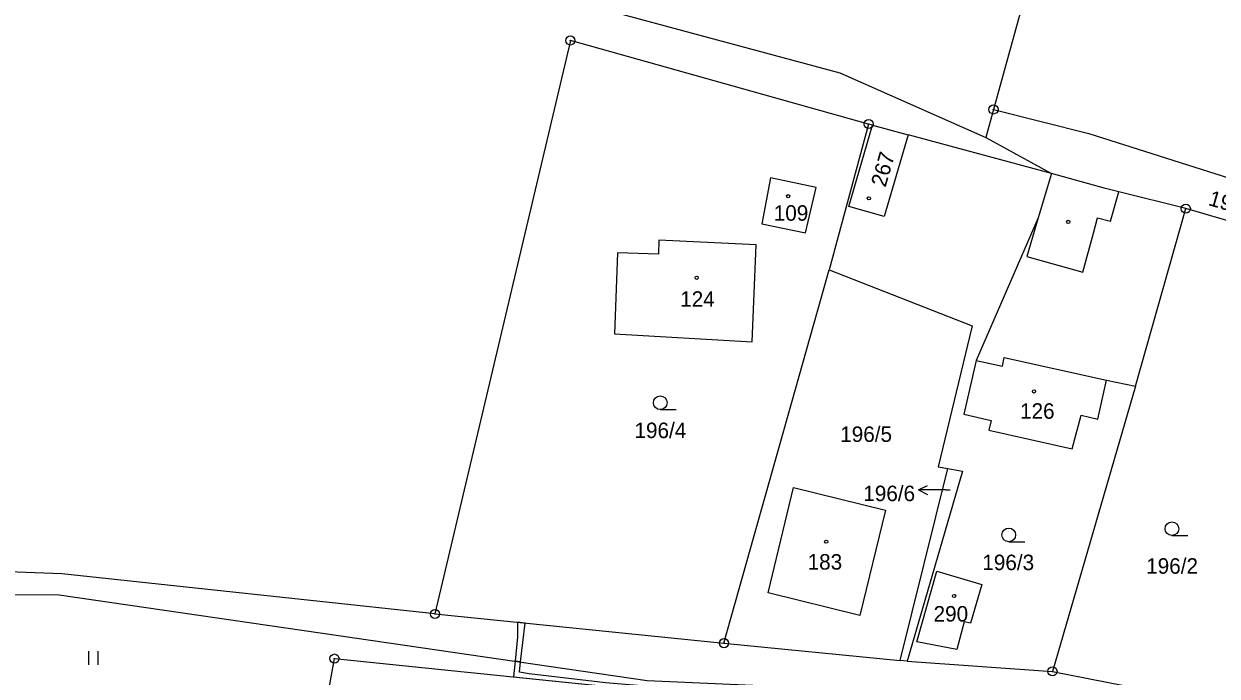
# Model space of a CAD drawing. Extents: x -680203 to -673936, y -1102717 to -1093650.
# Drawn here: x -677685.2 to -677554.2, y -1098172.5 to -1098100.9 of the extents above; entities that cross this region are included whole.
import ezdxf

# ---------------------------------------------------------------- set-up
doc = ezdxf.new("R2010")
doc.units = 0
for name, color, linetype in [('_Ideová část', 7, 'Continuous'), ('SOxx02xx_Koleje_param další_Popis10', 7, 'Continuous'), ('SOxx02xx_Staničení_Popis10', 7, 'Continuous'), ('SOxxxxxx_Koleje_hlavní_body_Popis10', 7, 'Continuous'), ('SOxxxxxx_Koleje_LN_parametry_Popis10', 7, 'Continuous'), ('SOxxxxxx_Koleje_param další_Popis10', 7, 'Continuous'), ('SOxxxxxx_Osa_bod_P', 7, 'Continuous'), ('SOxxxxxx_Staničení_Popis10', 7, 'Continuous'), ('x_prac', 7, 'Continuous')]:
    doc.layers.add(name, color=color, linetype=linetype)

msp = doc.modelspace()

# ---------------------------------------------------------------- linework, layer by layer
at = {"layer": '_Ideová část'}
msp.add_circle((-676417.7, -1099401.52), 1287.12, dxfattribs=at)
at = {"layer": 'SOxx02xx_Koleje_param další_Popis10'}
for centre, radius in [((-677625.24, -1098102.72), 0.5), ((-677625.24, -1098102.72), 0.0303), ((-677578.78, -1098110.29), 0.5), ((-677578.78, -1098110.29), 0.0303), ((-677592.5, -1098111.89), 0.5), ((-677592.5, -1098111.89), 0.0303), ((-677557.67, -1098121.17), 0.5), ((-677557.67, -1098121.17), 0.0303), ((-677640.11, -1098165.64), 0.5), ((-677640.11, -1098165.64), 0.0303), ((-677608.38, -1098168.85), 0.5), ((-677608.38, -1098168.85), 0.0303), ((-677651.14, -1098170.54), 0.5), ((-677651.14, -1098170.54), 0.0303), ((-677572.31, -1098171.95), 0.5), ((-677572.31, -1098171.95), 0.0303)]:
    msp.add_circle(centre, radius, dxfattribs=at)
at = {"layer": 'SOxx02xx_Staničení_Popis10'}
for p, q in [((-677587.03, -1098152.04), (-677586.03, -1098151.54)), ((-677584.03, -1098152.04), (-677587.03, -1098152.04)), ((-677587.03, -1098152.04), (-677586.03, -1098152.54)), ((-677584.03, -1098152.04), (-677583.55, -1098152.04))]:
    msp.add_line(p, q, dxfattribs=at)
at = {"layer": 'SOxxxxxx_Koleje_hlavní_body_Popis10'}
for p, q in [((-677615.37, -1098143.23), (-677613.62, -1098143.23)), ((-677559.2, -1098157.04), (-677557.45, -1098157.04)), ((-677577.1, -1098157.72), (-677575.35, -1098157.72)), ((-677678.09, -1098171.22), (-677678.09, -1098169.72)), ((-677677.09, -1098171.22), (-677677.09, -1098169.72))]:
    msp.add_line(p, q, dxfattribs=at)
for centre in [(-677615.37, -1098142.48), (-677577.1, -1098156.97), (-677559.2, -1098156.29)]:
    msp.add_circle(centre, 0.75, dxfattribs=at)
at = {"layer": 'SOxxxxxx_Koleje_LN_parametry_Popis10'}
for points in [[(-677631.06, -1098166.56), (-677631.03, -1098168.14), (-677631.31, -1098170.83), (-677630.7, -1098170.91), (-677630.21, -1098166.64)], [(-677588.3, -1098175.75), (-677603.74, -1098174.66), (-677621.38, -1098173.21), (-677629.76, -1098172.23), (-677630.83, -1098172.02), (-677630.7, -1098170.91), (-677631.31, -1098170.83), (-677631.48, -1098172.55), (-677612.91, -1098174.44), (-677602.1, -1098175.38), (-677588.4, -1098176.35), (-677587.72, -1098176.63), (-677586.82, -1098176.71), (-677585.87, -1098176.84), (-677586.86, -1098176.06)]]:
    msp.add_lwpolyline(points, close=True, dxfattribs=at)
at = {"layer": 'SOxxxxxx_Koleje_param další_Popis10'}
for centre in [(-677601.33, -1098119.81), (-677592.46, -1098120.04), (-677570.58, -1098122.63), (-677611.37, -1098128.76), (-677574.33, -1098141.23), (-677597.15, -1098157.72), (-677583.11, -1098163.67)]:
    msp.add_circle(centre, 0.175, dxfattribs=at)
at = {"layer": 'SOxxxxxx_Staničení_Popis10'}
for p, q in [((-677565.95, -1098122.55), (-677565.04, -1098119.32)), ((-677573.87, -1098122.19), (-677575.13, -1098126.42)), ((-677567.82, -1098123.85), (-677567.37, -1098122.17)), ((-677567.37, -1098122.17), (-677565.95, -1098122.55)), ((-677568.98, -1098128.14), (-677567.82, -1098123.85)), ((-677575.13, -1098126.42), (-677568.98, -1098128.14)), ((-677580.67, -1098137.84), (-677577.81, -1098138.46)), ((-677577.81, -1098138.46), (-677577.61, -1098137.51)), ((-677577.61, -1098137.51), (-677566.39, -1098140))]:
    msp.add_line(p, q, dxfattribs=at)
at = {"layer": 'x_prac'}
for p, q in [((-677578.78, -1098110.29), (-677579.61, -1098113.36)), ((-677592.5, -1098111.89), (-677596.84, -1098127.9)), ((-677592.06, -1098112.01), (-677592.5, -1098111.89)), ((-677592.06, -1098112.01), (-677588.17, -1098113.06)), ((-677572.41, -1098117.31), (-677588.17, -1098113.06)), ((-677579.61, -1098113.36), (-677572.41, -1098117.31)), ((-677563.19, -1098140.64), (-677557.67, -1098121.17)), ((-677545.74, -1098124.68), (-677557.67, -1098121.17)), ((-677608.38, -1098168.85), (-677596.84, -1098127.9)), ((-677563.19, -1098140.64), (-677572.31, -1098171.95)), ((-677589.04, -1098170.74), (-677583.8, -1098149.69)), ((-677640.11, -1098165.64), (-677608.38, -1098168.85)), ((-677608.38, -1098168.85), (-677589.04, -1098170.74)), ((-677588.25, -1098170.82), (-677589.04, -1098170.74)), ((-677588.25, -1098170.82), (-677572.31, -1098171.95))]:
    msp.add_line(p, q, dxfattribs=at)
for points in [[(-677533.16, -1097940.94), (-677549.74, -1098004.24), (-677567.37, -1098068.93), (-677578.78, -1098110.29)], [(-677720.42, -1098078.26), (-677692.47, -1098081.79), (-677648.43, -1098092.06), (-677595.66, -1098106.27), (-677579.61, -1098113.36)], [(-677592.5, -1098111.89), (-677625.24, -1098102.72), (-677640.11, -1098165.64)], [(-677578.78, -1098110.29), (-677568.32, -1098112.94), (-677528.21, -1098125.67)], [(-677588.17, -1098113.06), (-677590.8, -1098122.05), (-677594.67, -1098120.92), (-677592.06, -1098112.01)], [(-677598.27, -1098118.84), (-677603.27, -1098117.79), (-677604.23, -1098122.83), (-677599.41, -1098123.83), (-677598.27, -1098118.84)], [(-677572.41, -1098117.31), (-677573.87, -1098122.19), (-677580.67, -1098137.84), (-677582.05, -1098143.72), (-677579.04, -1098144.43), (-677579.3, -1098145.47), (-677570.13, -1098147.52), (-677569.17, -1098143.82), (-677567.31, -1098144.29), (-677566.39, -1098140), (-677563.19, -1098140.64)], [(-677557.67, -1098121.17), (-677565.04, -1098119.32), (-677566.5, -1098118.96), (-677572.41, -1098117.31)], [(-677605.28, -1098135.77), (-677604.84, -1098125.13), (-677615.53, -1098124.63), (-677615.56, -1098126.16), (-677620.07, -1098126.04), (-677620.39, -1098134.92), (-677605.28, -1098135.77)], [(-677596.84, -1098127.9), (-677581.12, -1098134.03), (-677584.84, -1098149.51), (-677583.8, -1098149.69)], [(-677583.8, -1098149.69), (-677582.17, -1098149.98), (-677588.25, -1098170.82)], [(-677600.74, -1098151.78), (-677590.65, -1098154.26), (-677593.47, -1098165.82), (-677603.53, -1098163.34), (-677600.74, -1098151.78)], [(-677640.11, -1098165.64), (-677681.07, -1098161.24), (-677710.52, -1098160.13), (-677741.12, -1098153.33)], [(-677581.3, -1098166.66), (-677582.01, -1098166.51), (-677582.82, -1098169.56), (-677587.2, -1098168.72), (-677585.01, -1098160.95), (-677580.05, -1098162.43), (-677581.3, -1098166.66)], [(-677706.57, -1098163.46), (-677681.36, -1098163.56), (-677650.69, -1098168), (-677616.81, -1098172.93), (-677580.34, -1098174.57), (-677561.56, -1098177.55)], [(-677654.72, -1098190.46), (-677651.14, -1098170.54), (-677641.17, -1098171.56), (-677612.91, -1098174.44)], [(-677572.31, -1098171.95), (-677531.28, -1098180.01), (-677525.94, -1098181.13)]]:
    msp.add_lwpolyline(points, dxfattribs=at)

# ---------------------------------------------------------------- texts
at = {"layer": 'SOxxxxxx_Osa_bod_P'}
for s, rotation, p in [('267', 74, (-677590.64, -1098118.9)), ('198/3', 344, (-677555.29, -1098120.77))]:
    msp.add_text(s, height=1.7, rotation=rotation, dxfattribs=at).set_placement(p)
for s, p in [('109', (-677602.91, -1098122.5)), ('124', (-677613.18, -1098131.94)), ('126', (-677575.87, -1098144.23)), ('196/4', (-677618.2, -1098146.35)), ('196/5', (-677595.61, -1098146.77)), ('196/6', (-677593.08, -1098153.27)), ('183', (-677599.19, -1098160.78)), ('196/3', (-677580.01, -1098160.84)), ('196/2', (-677562.02, -1098161.23)), ('290', (-677585.36, -1098166.48))]:
    msp.add_text(s, height=1.7, dxfattribs=at).set_placement(p)

doc.saveas('drawing.dxf')
